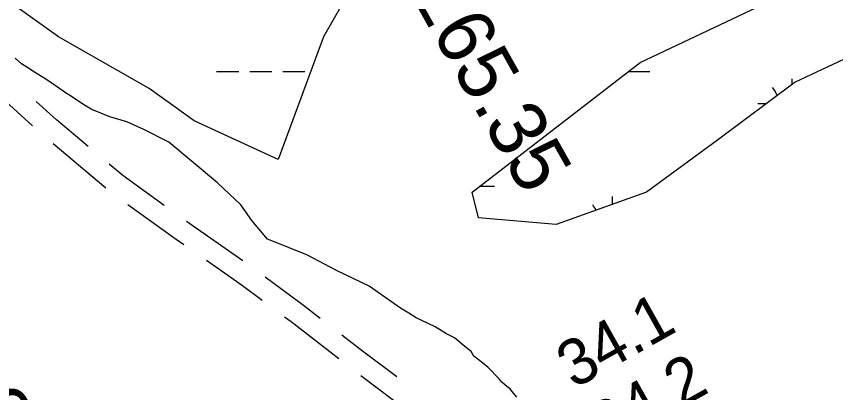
# Model space of a CAD drawing. Extents: x 3245246 to 3283090, y 806824 to 832173.
# Drawn here: x 3255309 to 3256500, y 820775 to 821322 of the extents above; entities that cross this region are included whole.
import ezdxf

# ---------------------------------------------------------------- set-up
doc = ezdxf.new("R2010")
doc.units = 0
for name, color, linetype in [('V-RIVR-RANG', 7, 'Continuous'), ('V-RIVR-RANG-IDEN', 7, 'Continuous'), ('V-ROAD-CNTR', 7, 'Continuous'), ('V-SITE-VEGE', 7, 'Continuous'), ('V-WETL-SWMP', 7, 'Continuous')]:
    doc.layers.add(name, color=color, linetype=linetype)

msp = doc.modelspace()

# ---------------------------------------------------------------- linework, layer by layer
at = {"layer": 'V-ROAD-CNTR'}
for p, q in [((3255438.7, 821072.1), (3255362.1, 821136.5)), ((3255638, 820966.5), (3255556, 821023.7)), ((3255889.1, 820739.6), (3255809.4, 820799.9))]:
    msp.add_line(p, q, dxfattribs=at)
for points in [[(3255332.1, 821162.8), (3255287.3, 821203.5), (3255259, 821231.1)], [(3255413, 821132.9), (3255367.1, 821171.6), (3255337.5, 821198.4)], [(3255523.5, 821047.1), (3255463.4, 821090.5), (3255443.6, 821107.1)], [(3255552, 820989.9), (3255536.2, 821000.9), (3255470.7, 821048.2)], [(3255666.1, 820908.9), (3255637.3, 820930.4), (3255584.8, 820967)], [(3255750.3, 820883), (3255726, 820901.8), (3255670.4, 820943.1)], [(3255777.6, 820824.2), (3255707.9, 820877.9), (3255698.2, 820885)], [(3255861.6, 820798), (3255811.8, 820835.6), (3255782, 820858.6)]]:
    msp.add_lwpolyline(points, dxfattribs=at)
at = {"layer": 'V-SITE-VEGE'}
for p, q in [((3255316.1, 821252.8), (3255306.8, 821260.9)), ((3255327.7, 821245.8), (3255316.1, 821252.8)), ((3255332.4, 821242.3), (3255327.7, 821245.8)), ((3255347.5, 821233), (3255332.4, 821242.3)), ((3255360.3, 821224.8), (3255347.5, 821233)), ((3255380.1, 821210.9), (3255360.3, 821224.8)), ((3255387.1, 821206.2), (3255380.1, 821210.9)), ((3255406.8, 821193.4), (3255387.1, 821206.2)), ((3255418.5, 821186.4), (3255406.8, 821193.4)), ((3255444.4, 821176.1), (3255418.5, 821186.4)), ((3255469, 821168.8), (3255444.4, 821176.1)), ((3255494, 821157.4), (3255469, 821168.8)), ((3255530.5, 821139.2), (3255494, 821157.4)), ((3255601, 821080), (3255530.5, 821139.2)), ((3255635.1, 821048.1), (3255601, 821080)), ((3255651.1, 821025.4), (3255635.1, 821048.1)), ((3255673.8, 820998), (3255651.1, 821025.4)), ((3255730.7, 820975.3), (3255673.8, 820998)), ((3255773.9, 820952.5), (3255730.7, 820975.3)), ((3255821.7, 820929.7), (3255773.9, 820952.5)), ((3255867.2, 820897.9), (3255821.7, 820929.7)), ((3255879.2, 820890.8), (3255867.2, 820897.9)), ((3255889.7, 820883.8), (3255879.2, 820890.8)), ((3255907.2, 820875.7), (3255889.7, 820883.8)), ((3255917.6, 820871), (3255907.2, 820875.7)), ((3255933.9, 820860.5), (3255917.6, 820871)), ((3255945.6, 820854.7), (3255933.9, 820860.5)), ((3255958.4, 820844.3), (3255945.6, 820854.7)), ((3255970, 820834.9), (3255958.4, 820844.3)), ((3255973.5, 820828), (3255970, 820834.9)), ((3255986.3, 820818.6), (3255973.5, 820828)), ((3255994.4, 820811.7), (3255986.3, 820818.6)), ((3256009.5, 820796.5), (3255994.4, 820811.7)), ((3256014.2, 820790.7), (3256009.5, 820796.5)), ((3256022.3, 820783.7), (3256014.2, 820790.7)), ((3256025.8, 820781.4), (3256022.3, 820783.7)), ((3256029.3, 820776.8), (3256025.8, 820781.4)), ((3256036.3, 820768.6), (3256029.3, 820776.8))]:
    msp.add_line(p, q, dxfattribs=at)
at = {"layer": 'V-WETL-SWMP'}
for p, q in [((3255599.8, 821241.9), (3255631.8, 821241.9)), ((3255647.8, 821241.9), (3255679.8, 821241.9)), ((3255695.8, 821241.9), (3255727.8, 821241.9)), ((3256198.5, 821241.7), (3256229.7, 821241.7)), ((3256436.6, 821223.3), (3256436.6, 821231.1)), ((3256386.6, 821195.2), (3256399, 821195.2)), ((3255982.3, 821075.3), (3256003.8, 821075.3)), ((3256175.1, 821048.9), (3256175.1, 821060.4))]:
    msp.add_line(p, q, dxfattribs=at)
for points in [[(3255830.3, 821423.8), (3255755.2, 821292.2), (3255689.4, 821113.7), (3255567.3, 821170.1), (3255501.6, 821217.1), (3255370.1, 821292.2), (3255238.7, 821386.2)], [(3256769.4, 821358), (3256581.6, 821292.2), (3256440.7, 821226.5), (3256328, 821141.9), (3256224.7, 821066.7), (3256093.2, 821019.7), (3255980.6, 821029.1), (3255971.2, 821066.7), (3256215.3, 821254.7), (3256393.8, 821339.2)]]:
    msp.add_lwpolyline(points, dxfattribs=at)
for centre, start in [((3256381.3, 821195.6), 18.6767), ((3256119.8, 821024.9), 26.1456)]:
    msp.add_arc(centre, 35.2, start, 40.7468, dxfattribs=at)

# ---------------------------------------------------------------- texts
at = {"layer": 'V-RIVR-RANG'}
for s, p in [('34.1', (3256119.2, 820780)), ('34.2', (3256166.3, 820691.7))]:
    msp.add_text(s, height=67, rotation=29.2983, dxfattribs=at).set_placement(p)
at = {"layer": 'V-RIVR-RANG-IDEN'}
for s, rotation, p in [('R-265.35', 299.437, (3255823.1, 821456.5)), ('R-265.55', 301.5257, (3255173.5, 820850.9))]:
    msp.add_text(s, height=83, rotation=rotation, dxfattribs=at).set_placement(p)

doc.saveas('drawing.dxf')
